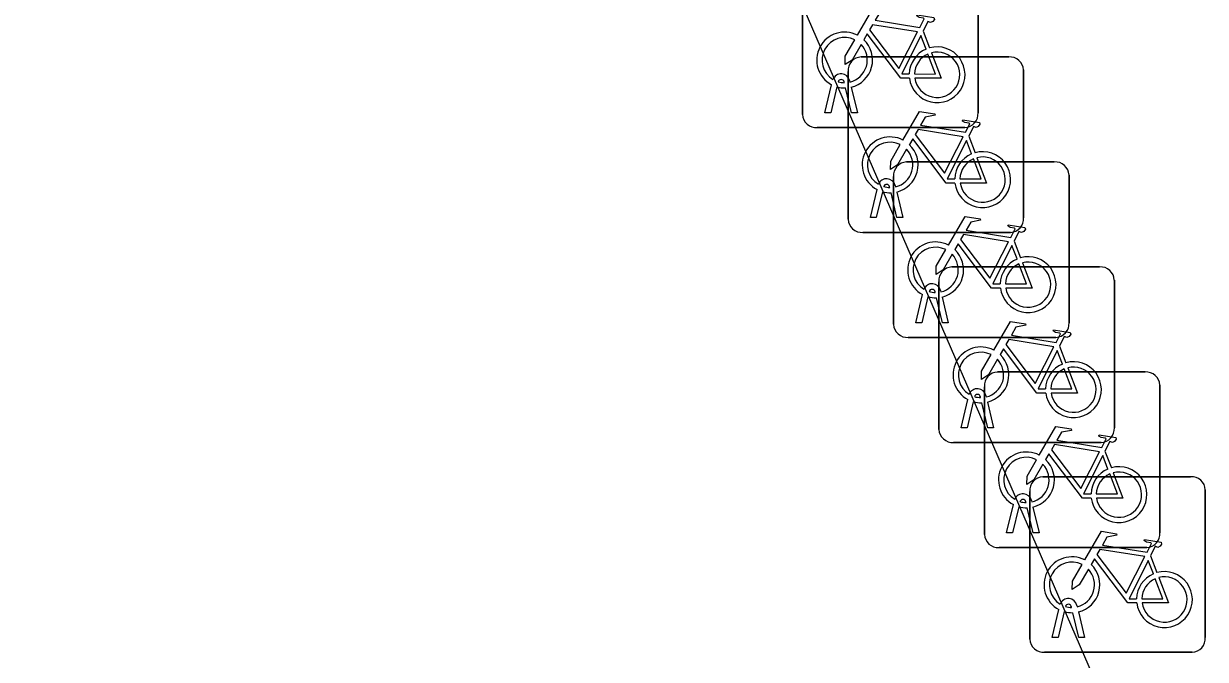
# Model space of a CAD drawing. Extents: x 162026 to 163499, y 387297 to 388169.
# Drawn here: x 162287.71 to 162294.44, y 387473.33 to 387476.95 of the extents above; entities that cross this region are included whole.
import ezdxf

# ---------------------------------------------------------------- set-up
doc = ezdxf.new("R2010")
doc.units = 0
doc.layers.add('IMGEO_Fietsenrek', color=7, linetype='Continuous')
doc.layers.add('IMGEO_Pand', color=7, linetype='Continuous')

msp = doc.modelspace()

# ---------------------------------------------------------------- linework, layer by layer
at = {"layer": 'IMGEO_Fietsenrek'}
for p, q in [((162292.1425, 387476.4329), (162292.1425, 387477.2738)), ((162292.1425, 387477.2738), (162292.1425, 387476.4329)), ((162293.1415, 387477.2831), (162293.1415, 387476.4422)), ((162293.1415, 387476.4422), (162293.1415, 387477.2831)), ((162292.8292, 387476.9072), (162292.8655, 387476.812)), ((162292.4759, 387476.7605), (162293.3168, 387476.7605)), ((162293.3168, 387476.7605), (162292.4759, 387476.7605)), ((162292.4015, 387475.8359), (162292.4015, 387476.6768)), ((162292.4015, 387476.6768), (162292.4015, 387475.8359)), ((162293.4005, 387476.6861), (162293.4005, 387475.8452)), ((162293.4005, 387475.8452), (162293.4005, 387476.6861)), ((162292.2695, 387476.4423), (162292.3078, 387476.6023)), ((162292.3382, 387476.5901), (162292.3029, 387476.4423)), ((162292.3799, 387476.6139), (162292.3789, 387476.6182)), ((162292.421, 387476.4423), (162292.3871, 387476.584)), ((162292.4106, 387476.6254), (162292.4124, 387476.6175)), ((162292.4194, 387476.5883), (162292.4544, 387476.4423)), ((162292.3029, 387476.4423), (162292.2695, 387476.4423)), ((162292.4544, 387476.4423), (162292.421, 387476.4423)), ((162293.0671, 387476.3585), (162292.2262, 387476.3585)), ((162292.2262, 387476.3585), (162293.0671, 387476.3585)), ((162293.0882, 387476.3102), (162293.1245, 387476.215)), ((162292.7349, 387476.1625), (162293.5758, 387476.1625)), ((162293.5758, 387476.1625), (162292.7349, 387476.1625)), ((162292.6605, 387475.2379), (162292.6605, 387476.0788)), ((162292.6605, 387476.0788), (162292.6605, 387475.2379)), ((162293.6595, 387476.0881), (162293.6595, 387475.2472)), ((162293.6595, 387475.2472), (162293.6595, 387476.0881)), ((162292.5285, 387475.8453), (162292.5668, 387476.0053)), ((162292.5972, 387475.9931), (162292.5619, 387475.8453)), ((162292.6389, 387476.0169), (162292.6379, 387476.0212)), ((162292.68, 387475.8453), (162292.6461, 387475.987)), ((162292.6696, 387476.0284), (162292.6714, 387476.0205)), ((162292.6784, 387475.9913), (162292.7134, 387475.8453)), ((162292.5619, 387475.8453), (162292.5285, 387475.8453)), ((162292.7134, 387475.8453), (162292.68, 387475.8453)), ((162293.3261, 387475.7615), (162292.4852, 387475.7615)), ((162292.4852, 387475.7615), (162293.3261, 387475.7615)), ((162293.3472, 387475.7122), (162293.3835, 387475.617)), ((162292.9929, 387475.5645), (162293.8338, 387475.5645)), ((162293.8338, 387475.5645), (162292.9929, 387475.5645)), ((162292.9185, 387474.6399), (162292.9185, 387475.4808)), ((162292.9185, 387475.4808), (162292.9185, 387474.6399)), ((162292.9286, 387475.4304), (162292.9304, 387475.4225)), ((162293.9175, 387475.4901), (162293.9175, 387474.6492)), ((162293.9175, 387474.6492), (162293.9175, 387475.4901)), ((162292.7875, 387475.2473), (162292.8258, 387475.4073)), ((162292.8562, 387475.3951), (162292.8209, 387475.2473)), ((162292.8979, 387475.4189), (162292.8969, 387475.4232)), ((162292.939, 387475.2473), (162292.9051, 387475.389)), ((162292.9374, 387475.3933), (162292.9724, 387475.2473)), ((162292.8209, 387475.2473), (162292.7875, 387475.2473)), ((162292.9724, 387475.2473), (162292.939, 387475.2473)), ((162293.5851, 387475.1635), (162292.7442, 387475.1635)), ((162292.7442, 387475.1635), (162293.5851, 387475.1635)), ((162293.6052, 387475.1142), (162293.6415, 387475.019)), ((162293.2519, 387474.9665), (162294.0928, 387474.9665)), ((162294.0928, 387474.9665), (162293.2519, 387474.9665)), ((162294.1765, 387474.8921), (162294.1765, 387474.0512)), ((162294.1765, 387474.0512), (162294.1765, 387474.8921)), ((162293.1559, 387474.8209), (162293.1549, 387474.8252)), ((162293.1775, 387474.0419), (162293.1775, 387474.8828)), ((162293.1775, 387474.8828), (162293.1775, 387474.0419)), ((162293.1866, 387474.8324), (162293.1884, 387474.8245)), ((162293.0455, 387474.6493), (162293.0838, 387474.8093)), ((162293.1142, 387474.7971), (162293.0789, 387474.6493)), ((162293.197, 387474.6493), (162293.1631, 387474.791)), ((162293.1954, 387474.7953), (162293.2304, 387474.6493)), ((162293.0789, 387474.6493), (162293.0455, 387474.6493)), ((162293.2304, 387474.6493), (162293.197, 387474.6493)), ((162293.8431, 387474.5655), (162293.0022, 387474.5655)), ((162293.0022, 387474.5655), (162293.8431, 387474.5655)), ((162293.8642, 387474.5162), (162293.9005, 387474.421)), ((162293.5109, 387474.3695), (162294.3518, 387474.3695)), ((162294.3518, 387474.3695), (162293.5109, 387474.3695)), ((162293.4365, 387473.4449), (162293.4365, 387474.2858)), ((162293.4365, 387474.2858), (162293.4365, 387473.4449)), ((162294.4355, 387474.2951), (162294.4355, 387473.4542)), ((162294.4355, 387473.4542), (162294.4355, 387474.2951)), ((162293.4149, 387474.2229), (162293.4139, 387474.2272)), ((162293.4456, 387474.2344), (162293.4474, 387474.2265)), ((162293.3045, 387474.0513), (162293.3428, 387474.2113)), ((162293.3732, 387474.1991), (162293.3379, 387474.0513)), ((162293.456, 387474.0513), (162293.4221, 387474.193)), ((162293.4544, 387474.1973), (162293.4894, 387474.0513)), ((162293.3379, 387474.0513), (162293.3045, 387474.0513)), ((162293.4894, 387474.0513), (162293.456, 387474.0513)), ((162294.1021, 387473.9675), (162293.2612, 387473.9675)), ((162293.2612, 387473.9675), (162294.1021, 387473.9675)), ((162294.1232, 387473.9192), (162294.1595, 387473.824)), ((162293.5635, 387473.4543), (162293.6018, 387473.6143)), ((162293.6739, 387473.6259), (162293.6729, 387473.6302)), ((162293.7046, 387473.6374), (162293.7064, 387473.6295)), ((162293.6322, 387473.6021), (162293.5969, 387473.4543)), ((162293.715, 387473.4543), (162293.6811, 387473.596)), ((162293.7134, 387473.6003), (162293.7484, 387473.4543)), ((162293.5969, 387473.4543), (162293.5635, 387473.4543)), ((162293.7484, 387473.4543), (162293.715, 387473.4543)), ((162294.3611, 387473.3705), (162293.5202, 387473.3705)), ((162293.5202, 387473.3705), (162294.3611, 387473.3705))]:
    msp.add_line(p, q, dxfattribs=at)
for points in [[(162292.4551, 387476.8842), (162292.5498, 387477.0477), (162292.636, 387477.0339), (162292.6377, 387477.0252), (162292.5816, 387477.0143), (162292.5554, 387476.969), (162292.8106, 387476.9282)], [(162292.8106, 387476.9282), (162292.8356, 387476.977), (162292.8305, 387476.981), (162292.8073, 387476.9847), (162292.7946, 387476.9922), (162292.7936, 387476.9953), (162292.7958, 387476.9999), (162292.8906, 387476.9848), (162292.8929, 387476.9745), (162292.8835, 387476.9621), (162292.8711, 387476.9557), (162292.8566, 387476.9619), (162292.8292, 387476.9072)], [(162292.7977, 387476.903), (162292.5409, 387476.944), (162292.5242, 387476.9152), (162292.6912, 387476.6949), (162292.7977, 387476.903)], [(162292.4758, 387476.8317), (162292.4242, 387476.7425), (162292.3843, 387476.7165), (162292.3855, 387476.764), (162292.44, 387476.8582)], [(162292.7508, 387476.6395), (162292.7011, 387476.6396), (162292.5104, 387476.8913), (162292.4914, 387476.8585)], [(162292.8457, 387476.805), (162292.8164, 387476.8818), (162292.707, 387476.6637), (162292.7497, 387476.6636)], [(162292.7797, 387476.6635), (162292.8996, 387476.6633), (162292.8564, 387476.7769)], [(162292.8762, 387476.7838), (162292.9312, 387476.6392), (162292.7811, 387476.6395)], [(162292.7141, 387476.2872), (162292.8088, 387476.4507), (162292.895, 387476.4369), (162292.8967, 387476.4282), (162292.8406, 387476.4173), (162292.8144, 387476.372), (162293.0696, 387476.3312)], [(162293.0696, 387476.3312), (162293.0946, 387476.38), (162293.0895, 387476.384), (162293.0663, 387476.3877), (162293.0536, 387476.3952), (162293.0526, 387476.3983), (162293.0548, 387476.4029), (162293.1496, 387476.3878), (162293.1519, 387476.3775), (162293.1425, 387476.3651), (162293.1301, 387476.3587), (162293.1156, 387476.3649), (162293.0882, 387476.3102)], [(162293.0567, 387476.306), (162292.7999, 387476.347), (162292.7832, 387476.3182), (162292.9502, 387476.0979), (162293.0567, 387476.306)], [(162292.7348, 387476.2347), (162292.6832, 387476.1455), (162292.6433, 387476.1195), (162292.6445, 387476.167), (162292.699, 387476.2612)], [(162293.0098, 387476.0425), (162292.9601, 387476.0426), (162292.7694, 387476.2943), (162292.7504, 387476.2615)], [(162293.1047, 387476.208), (162293.0754, 387476.2848), (162292.966, 387476.0667), (162293.0087, 387476.0666)], [(162293.0387, 387476.0665), (162293.1586, 387476.0663), (162293.1154, 387476.1799)], [(162293.1352, 387476.1868), (162293.1902, 387476.0422), (162293.0401, 387476.0425)], [(162292.9731, 387475.6892), (162293.0678, 387475.8527), (162293.154, 387475.8389), (162293.1557, 387475.8302), (162293.0996, 387475.8193), (162293.0734, 387475.774), (162293.3286, 387475.7332)], [(162293.3286, 387475.7332), (162293.3536, 387475.782), (162293.3485, 387475.786), (162293.3253, 387475.7897), (162293.3126, 387475.7972), (162293.3116, 387475.8003), (162293.3138, 387475.8049), (162293.4086, 387475.7898), (162293.4109, 387475.7795), (162293.4015, 387475.7671), (162293.3891, 387475.7607), (162293.3746, 387475.7669), (162293.3472, 387475.7122)], [(162293.2688, 387475.4445), (162293.2191, 387475.4446), (162293.0284, 387475.6963), (162293.0094, 387475.6635)], [(162293.3157, 387475.708), (162293.0589, 387475.749), (162293.0422, 387475.7202), (162293.2092, 387475.4999), (162293.3157, 387475.708)], [(162292.9938, 387475.6367), (162292.9422, 387475.5475), (162292.9023, 387475.5215), (162292.9035, 387475.569), (162292.958, 387475.6632)], [(162293.3637, 387475.61), (162293.3344, 387475.6868), (162293.225, 387475.4687), (162293.2677, 387475.4686)], [(162293.2977, 387475.4685), (162293.4176, 387475.4683), (162293.3744, 387475.5819)], [(162293.3942, 387475.5888), (162293.4492, 387475.4442), (162293.2991, 387475.4445)], [(162293.2311, 387475.0912), (162293.3258, 387475.2547), (162293.412, 387475.2409), (162293.4137, 387475.2322), (162293.3576, 387475.2213), (162293.3314, 387475.176), (162293.5866, 387475.1352)], [(162293.5866, 387475.1352), (162293.6116, 387475.184), (162293.6065, 387475.188), (162293.5833, 387475.1917), (162293.5706, 387475.1992), (162293.5696, 387475.2023), (162293.5718, 387475.2069), (162293.6666, 387475.1918), (162293.6689, 387475.1815), (162293.6595, 387475.1691), (162293.6471, 387475.1627), (162293.6326, 387475.1689), (162293.6052, 387475.1142)], [(162293.5268, 387474.8465), (162293.4771, 387474.8466), (162293.2864, 387475.0983), (162293.2674, 387475.0655)], [(162293.5737, 387475.11), (162293.3169, 387475.151), (162293.3002, 387475.1222), (162293.4672, 387474.9019), (162293.5737, 387475.11)], [(162293.2518, 387475.0387), (162293.2002, 387474.9495), (162293.1603, 387474.9235), (162293.1615, 387474.971), (162293.216, 387475.0652)], [(162293.6217, 387475.012), (162293.5924, 387475.0888), (162293.483, 387474.8707), (162293.5257, 387474.8706)], [(162293.5557, 387474.8705), (162293.6756, 387474.8703), (162293.6324, 387474.9839)], [(162293.6522, 387474.9908), (162293.7072, 387474.8462), (162293.5571, 387474.8465)], [(162293.4901, 387474.4932), (162293.5848, 387474.6567), (162293.671, 387474.6429), (162293.6727, 387474.6342), (162293.6166, 387474.6233), (162293.5904, 387474.578), (162293.8456, 387474.5372)], [(162293.8327, 387474.512), (162293.5759, 387474.553), (162293.5592, 387474.5242), (162293.7262, 387474.3039), (162293.8327, 387474.512)], [(162293.8456, 387474.5372), (162293.8706, 387474.586), (162293.8655, 387474.59), (162293.8423, 387474.5937), (162293.8296, 387474.6012), (162293.8286, 387474.6043), (162293.8308, 387474.6089), (162293.9256, 387474.5938), (162293.9279, 387474.5835), (162293.9185, 387474.5711), (162293.9061, 387474.5647), (162293.8916, 387474.5709), (162293.8642, 387474.5162)], [(162293.7858, 387474.2485), (162293.7361, 387474.2486), (162293.5454, 387474.5003), (162293.5264, 387474.4675)], [(162293.8807, 387474.414), (162293.8514, 387474.4908), (162293.742, 387474.2727), (162293.7847, 387474.2726)], [(162293.5108, 387474.4407), (162293.4592, 387474.3515), (162293.4193, 387474.3255), (162293.4205, 387474.373), (162293.475, 387474.4672)], [(162293.8147, 387474.2725), (162293.9346, 387474.2723), (162293.8914, 387474.3859)], [(162293.9112, 387474.3928), (162293.9662, 387474.2482), (162293.8161, 387474.2485)], [(162293.7491, 387473.8962), (162293.8438, 387474.0597), (162293.93, 387474.0459), (162293.9317, 387474.0372), (162293.8756, 387474.0263), (162293.8494, 387473.981), (162294.1046, 387473.9402)], [(162294.0917, 387473.915), (162293.8349, 387473.956), (162293.8182, 387473.9272), (162293.9852, 387473.7069), (162294.0917, 387473.915)], [(162294.1046, 387473.9402), (162294.1296, 387473.989), (162294.1245, 387473.993), (162294.1013, 387473.9967), (162294.0886, 387474.0042), (162294.0876, 387474.0073), (162294.0898, 387474.0119), (162294.1846, 387473.9968), (162294.1869, 387473.9865), (162294.1775, 387473.9741), (162294.1651, 387473.9677), (162294.1506, 387473.9739), (162294.1232, 387473.9192)], [(162294.0448, 387473.6515), (162293.9951, 387473.6516), (162293.8044, 387473.9033), (162293.7854, 387473.8705)], [(162294.1397, 387473.817), (162294.1104, 387473.8938), (162294.001, 387473.6757), (162294.0437, 387473.6756)], [(162293.7698, 387473.8437), (162293.7182, 387473.7545), (162293.6783, 387473.7285), (162293.6795, 387473.776), (162293.734, 387473.8702)], [(162294.0737, 387473.6755), (162294.1936, 387473.6753), (162294.1504, 387473.7889)], [(162294.1702, 387473.7958), (162294.2252, 387473.6512), (162294.0751, 387473.6515)]]:
    msp.add_lwpolyline(points, dxfattribs=at)
for centre, radius, start, end in [((162292.3821, 387476.7429), 0.159, 62.67661, 242.13685), ((162292.3821, 387476.7429), 0.129, 63.31916, 238.90302), ((162292.3821, 387476.7429), 0.159, 283.5766, 46.60424), ((162292.3821, 387476.7429), 0.129, 283.60429, 43.43025), ((162292.9087, 387476.6589), 0.159, 113.3408, 178.32165), ((162292.9087, 387476.6589), 0.159, 187.0065, 105.77075), ((162292.9087, 387476.6589), 0.129, 113.92302, 177.95563), ((162292.9087, 387476.6589), 0.129, 188.67146, 104.58832), ((162292.4792, 387476.6826), 0.0779, 92.4484, 184.28452), ((162292.4792, 387476.6826), 0.0779, 92.4484, 184.28452), ((162293.3226, 387476.6828), 0.0779, 2.4484, 94.28452), ((162293.3226, 387476.6828), 0.0779, 2.4484, 94.28452), ((162292.3619, 387476.6143), 0.0499, 12.8025, 158.69338), ((162292.3821, 387476.7429), 0.159, 253.99666, 271.78671), ((162292.3619, 387476.6143), 0.0174, 12.8025, 163.45023), ((162292.3821, 387476.7429), 0.129, 253.41502, 269.02044), ((162293.0638, 387476.4364), 0.0779, 272.4484, 4.28452), ((162293.0638, 387476.4364), 0.0779, 272.4484, 4.28452), ((162292.2204, 387476.4362), 0.0779, 182.4484, 274.28452), ((162292.2204, 387476.4362), 0.0779, 182.4484, 274.28452), ((162292.6411, 387476.1459), 0.159, 62.67661, 242.13685), ((162292.6411, 387476.1459), 0.129, 63.31916, 238.90302), ((162292.6411, 387476.1459), 0.129, 283.60429, 43.43025), ((162292.6411, 387476.1459), 0.159, 283.5766, 46.60424), ((162293.1677, 387476.0619), 0.159, 113.3408, 178.32165), ((162293.1677, 387476.0619), 0.159, 187.0065, 105.77075), ((162293.1677, 387476.0619), 0.129, 113.92302, 177.95563), ((162293.1677, 387476.0619), 0.129, 188.67146, 104.58832), ((162292.7382, 387476.0846), 0.0779, 92.4484, 184.28452), ((162292.7382, 387476.0846), 0.0779, 92.4484, 184.28452), ((162293.5816, 387476.0848), 0.0779, 2.4484, 94.28452), ((162293.5816, 387476.0848), 0.0779, 2.4484, 94.28452), ((162292.6209, 387476.0173), 0.0499, 12.8025, 158.69338), ((162292.6209, 387476.0173), 0.0174, 12.8025, 163.45023), ((162292.6411, 387476.1459), 0.159, 253.99666, 271.78671), ((162292.6411, 387476.1459), 0.129, 253.41502, 269.02044), ((162292.4794, 387475.8392), 0.0779, 182.4484, 274.28452), ((162292.4794, 387475.8392), 0.0779, 182.4484, 274.28452), ((162293.3228, 387475.8394), 0.0779, 272.4484, 4.28452), ((162293.3228, 387475.8394), 0.0779, 272.4484, 4.28452), ((162292.9001, 387475.5479), 0.159, 62.67661, 242.13685), ((162292.9001, 387475.5479), 0.129, 63.31916, 238.90302), ((162292.9001, 387475.5479), 0.129, 283.60429, 43.43025), ((162292.9001, 387475.5479), 0.159, 283.5766, 46.60424), ((162292.9962, 387475.4866), 0.0779, 92.4484, 184.28452), ((162292.9962, 387475.4866), 0.0779, 92.4484, 184.28452), ((162293.4267, 387475.4639), 0.159, 113.3408, 178.32165), ((162293.4267, 387475.4639), 0.159, 187.0065, 105.77075), ((162293.4267, 387475.4639), 0.129, 113.92302, 177.95563), ((162293.4267, 387475.4639), 0.129, 188.67146, 104.58832), ((162293.8396, 387475.4868), 0.0779, 2.4484, 94.28452), ((162293.8396, 387475.4868), 0.0779, 2.4484, 94.28452), ((162292.8799, 387475.4193), 0.0499, 12.8025, 158.69338), ((162292.8799, 387475.4193), 0.0174, 12.8025, 163.45023), ((162292.9001, 387475.5479), 0.159, 253.99666, 271.78671), ((162292.9001, 387475.5479), 0.129, 253.41502, 269.02044), ((162292.7384, 387475.2412), 0.0779, 182.4484, 274.28452), ((162292.7384, 387475.2412), 0.0779, 182.4484, 274.28452), ((162293.5818, 387475.2414), 0.0779, 272.4484, 4.28452), ((162293.5818, 387475.2414), 0.0779, 272.4484, 4.28452), ((162293.1581, 387474.9499), 0.159, 62.67661, 242.13685), ((162293.1581, 387474.9499), 0.129, 63.31916, 238.90302), ((162293.1581, 387474.9499), 0.129, 283.60429, 43.43025), ((162293.1581, 387474.9499), 0.159, 283.5766, 46.60424), ((162293.6847, 387474.8659), 0.159, 187.0065, 105.77075), ((162293.2552, 387474.8886), 0.0779, 92.4484, 184.28452), ((162293.2552, 387474.8886), 0.0779, 92.4484, 184.28452), ((162293.6847, 387474.8659), 0.159, 113.3408, 178.32165), ((162293.6847, 387474.8659), 0.129, 113.92302, 177.95563), ((162293.6847, 387474.8659), 0.129, 188.67146, 104.58832), ((162294.0986, 387474.8888), 0.0779, 2.4484, 94.28452), ((162294.0986, 387474.8888), 0.0779, 2.4484, 94.28452), ((162293.1379, 387474.8213), 0.0499, 12.8025, 158.69338), ((162293.1379, 387474.8213), 0.0174, 12.8025, 163.45023), ((162293.1581, 387474.9499), 0.129, 253.41502, 269.02044), ((162293.1581, 387474.9499), 0.159, 253.99666, 271.78671), ((162292.9964, 387474.6432), 0.0779, 182.4484, 274.28452), ((162292.9964, 387474.6432), 0.0779, 182.4484, 274.28452), ((162293.8398, 387474.6434), 0.0779, 272.4484, 4.28452), ((162293.8398, 387474.6434), 0.0779, 272.4484, 4.28452), ((162293.4171, 387474.3519), 0.159, 62.67661, 242.13685), ((162293.4171, 387474.3519), 0.129, 63.31916, 238.90302), ((162293.4171, 387474.3519), 0.129, 283.60429, 43.43025), ((162293.4171, 387474.3519), 0.159, 283.5766, 46.60424), ((162293.9437, 387474.2679), 0.159, 187.0065, 105.77075), ((162293.5142, 387474.2916), 0.0779, 92.4484, 184.28452), ((162293.5142, 387474.2916), 0.0779, 92.4484, 184.28452), ((162293.9437, 387474.2679), 0.159, 113.3408, 178.32165), ((162293.9437, 387474.2679), 0.129, 113.92302, 177.95563), ((162293.9437, 387474.2679), 0.129, 188.67146, 104.58832), ((162294.3576, 387474.2918), 0.0779, 2.4484, 94.28452), ((162294.3576, 387474.2918), 0.0779, 2.4484, 94.28452), ((162293.3969, 387474.2233), 0.0499, 12.8025, 158.69338), ((162293.3969, 387474.2233), 0.0174, 12.8025, 163.45023), ((162293.4171, 387474.3519), 0.129, 253.41502, 269.02044), ((162293.4171, 387474.3519), 0.159, 253.99666, 271.78671), ((162293.2554, 387474.0452), 0.0779, 182.4484, 274.28452), ((162293.2554, 387474.0452), 0.0779, 182.4484, 274.28452), ((162294.0988, 387474.0454), 0.0779, 272.4484, 4.28452), ((162294.0988, 387474.0454), 0.0779, 272.4484, 4.28452), ((162293.6761, 387473.7549), 0.159, 62.67661, 242.13685), ((162293.6761, 387473.7549), 0.129, 63.31916, 238.90302), ((162293.6761, 387473.7549), 0.129, 283.60429, 43.43025), ((162293.6761, 387473.7549), 0.159, 283.5766, 46.60424), ((162294.2027, 387473.6709), 0.159, 113.3408, 178.32165), ((162294.2027, 387473.6709), 0.159, 187.0065, 105.77075), ((162294.2027, 387473.6709), 0.129, 113.92302, 177.95563), ((162294.2027, 387473.6709), 0.129, 188.67146, 104.58832), ((162293.6559, 387473.6263), 0.0499, 12.8025, 158.69338), ((162293.6559, 387473.6263), 0.0174, 12.8025, 163.45023), ((162293.6761, 387473.7549), 0.129, 253.41502, 269.02044), ((162293.6761, 387473.7549), 0.159, 253.99666, 271.78671), ((162293.5144, 387473.4482), 0.0779, 182.4484, 274.28452), ((162293.5144, 387473.4482), 0.0779, 182.4484, 274.28452), ((162294.3578, 387473.4484), 0.0779, 272.4484, 4.28452), ((162294.3578, 387473.4484), 0.0779, 272.4484, 4.28452)]:
    msp.add_arc(centre, radius, start, end, dxfattribs=at)
at = {"layer": 'IMGEO_Pand'}
msp.add_lwpolyline([(162289.996, 387490.573), (162287.708, 387487.29), (162294.112, 387472.505)], dxfattribs=at)

doc.saveas('drawing.dxf')
